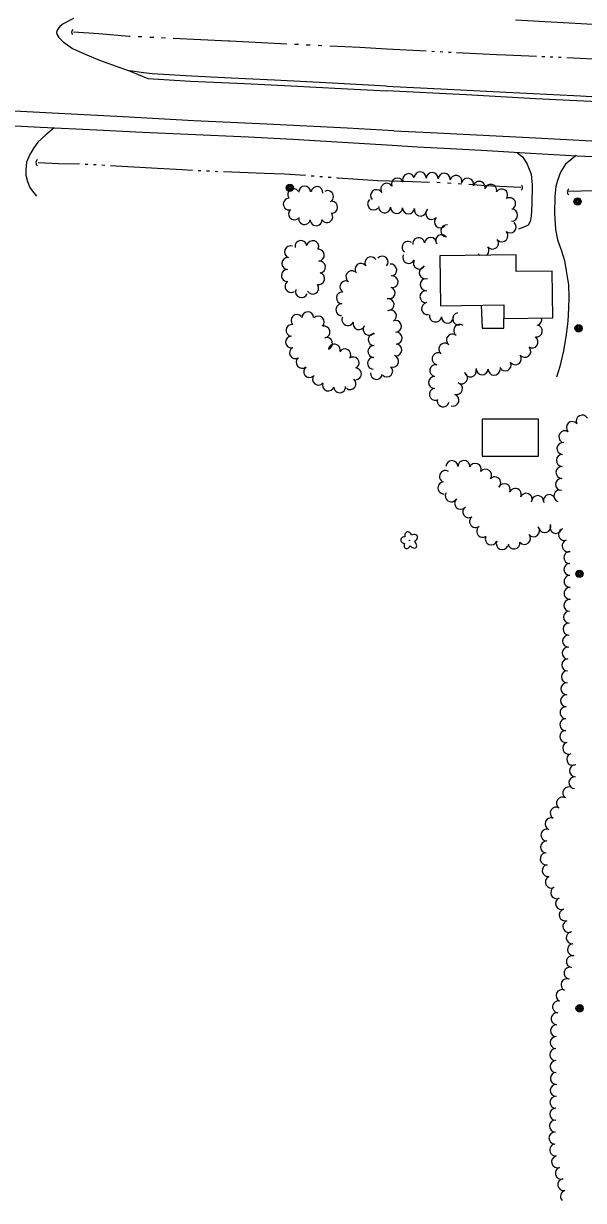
# Model space of a CAD drawing. Extents: x 588843 to 2552415, y 180129 to 269402.
# Drawn here: x 603539 to 603881, y 182813 to 183533 of the extents above; entities that cross this region are included whole.
import ezdxf

# ---------------------------------------------------------------- set-up
doc = ezdxf.new("R2010")
doc.units = 0
for name, color, linetype in [('E_BLD', 7, 'Continuous'), ('E_BLD_HvyDash', 7, 'Continuous'), ('E_DRN', 7, 'Continuous'), ('E_DWY', 7, 'Continuous'), ('E_LAND_TreeLine_P', 7, 'Continuous'), ('E_LAND_Vegetation', 7, 'Continuous'), ('E_MISCPROP', 7, 'Continuous'), ('E_RDWY', 7, 'Continuous'), ('E_RDWY_Gravel', 7, 'Continuous'), ('E_WTR_P', 7, 'Continuous')]:
    doc.layers.add(name, color=color, linetype=linetype)

# ---------------------------------------------------------------- blocks, each defined once
blk = doc.blocks.new('POLE_2')
at = {"layer": 'E_MISCPROP'}
for radius in [14.6, 11, 7.32, 3.66]:
    blk.add_circle((0, 0), radius, dxfattribs=at)
blk = doc.blocks.new('CULV2_3')
at = {"layer": 'E_DRN'}
blk.add_arc((65, 48), 80.7, 216.8699, 323.1301, dxfattribs=at)
blk = doc.blocks.new('CULV2_4')
at = {"layer": 'E_DRN'}
blk.add_arc((65, 48), 80.7, 216.8699, 323.1301, dxfattribs=at)
blk = doc.blocks.new('POLE_3')
at = {"layer": 'E_MISCPROP'}
for radius in [14.6, 11, 7.32, 3.66]:
    blk.add_circle((0, 0), radius, dxfattribs=at)
blk = doc.blocks.new('DTRE_4')
at = {"layer": 'E_LAND_Vegetation'}
blk.add_circle((-0.6, 0), 0.601, dxfattribs=at)
for centre, major_axis, ratio in [((-19.3, 0.5), (16.2, -0.4), 0.832022), ((-6.1, 17.5), (4.5, -16.3), 0.782863), ((13.3, 9), (-17.3, -9.6), 0.691916), ((-8.2, -17.2), (5.9, 15.9), 0.716896), ((11.6, -12.2), (-16.4, 15), 0.560249)]:
    blk.add_ellipse(centre, major_axis=major_axis, ratio=ratio, start_param=1.570796, end_param=4.712389, dxfattribs=at)

msp = doc.modelspace()

# ---------------------------------------------------------------- linework, layer by layer
at = {"layer": 'E_BLD'}
for points in [[(603839.92, 183391.52), (603793.37, 183390.89), (603793.78, 183360.32), (603832.43, 183360.84), (603832.54, 183352.62), (603862.32, 183353.02), (603861.93, 183381.49), (603840.06, 183381.2)], [(603819.27, 183268.48), (603853.69, 183268.46), (603853.71, 183290.98), (603819.28, 183291.01)]]:
    msp.add_lwpolyline(points, close=True, dxfattribs=at)
at = {"layer": 'E_BLD_HvyDash'}
msp.add_lwpolyline([(603818.62, 183360.66), (603819.13, 183346.58), (603832.42, 183346.7), (603832.54, 183352.62)], dxfattribs=at)
at = {"layer": 'E_DWY'}
for points in [[(603557.69, 183469.14), (603552.53, 183464.88), (603547.68, 183460.28), (603545.22, 183456.89), (603542.84, 183452.72), (603540.84, 183448.04), (603540.42, 183443.62), (603540.43, 183440.17), (603541.31, 183436.3), (603542.89, 183432.71), (603544.5, 183430.3), (603546.88, 183427.28)], [(603840.61, 183454.08), (603844.03, 183451.17), (603846.75, 183446.89), (603849.17, 183440.74), (603849.72, 183434.33), (603849.52, 183422.22), (603849.26, 183415.07), (603848.6, 183411.9), (603847.31, 183409.63), (603844.62, 183408.29), (603841.39, 183407.19)], [(603876.69, 183452.12), (603870.1, 183446.84), (603867.18, 183441.98), (603865.35, 183436.98), (603864.34, 183433.27), (603863.68, 183427.23), (603863.43, 183416.99), (603864.07, 183406.94), (603865.29, 183400.73), (603867.69, 183393.93), (603869.57, 183387.91), (603870.86, 183380.48), (603871.92, 183373.18), (603872.09, 183365.35), (603871.97, 183358.85), (603871.58, 183350.82), (603870.52, 183342.71), (603868.85, 183332.74), (603866.75, 183323.12), (603864.65, 183316.69)]]:
    msp.add_lwpolyline(points, dxfattribs=at)
at = {"layer": 'E_LAND_TreeLine_P'}
for centre, radius, start, end in [((603774.27, 183437.48), 3.67, 21.9505, 201.9505), ((603781.35, 183438.53), 3.67, 356.94638, 176.94638), ((603788.68, 183438.14), 3.67, 356.76913, 176.76913), ((603796.01, 183437.73), 3.67, 356.76913, 176.76913), ((603803.2, 183436.37), 3.67, 347.49653, 167.49653), ((603710.82, 183429.94), 3.59, 0.88219, 180.88219), ((603718.28, 183429.65), 3.59, 353.15546, 173.15546), ((603760.85, 183431.6), 3.67, 31.67808, 211.67808), ((603767.46, 183434.73), 3.67, 21.9505, 201.9505), ((603810.33, 183434.66), 3.67, 344.5394, 164.5394), ((603817.41, 183432.71), 3.67, 345.26365, 165.26365), ((603824.5, 183430.84), 3.67, 345.26365, 165.26365), ((603701.29, 183422.5), 3.59, 88.44554, 268.44554), ((603703.98, 183428.37), 3.59, 36.01413, 216.01413), ((603724.79, 183427.12), 3.59, 299.24699, 119.24699), ((603752.92, 183422.61), 3.67, 132.98801, 312.98801), ((603754.68, 183427.65), 3.67, 41.51921, 221.51921), ((603831.15, 183428.05), 3.67, 322.85382, 142.85382), ((603836.02, 183422.74), 3.67, 301.16652, 121.16652), ((603704.48, 183416.49), 3.59, 129.70255, 309.70255), ((603727.33, 183420.62), 3.59, 267.38463, 87.38463), ((603759.58, 183420.78), 3.67, 176.9271, 356.9271), ((603766.91, 183420.42), 3.67, 177.98801, 357.98801), ((603774.24, 183420.17), 3.67, 177.98801, 357.98801), ((603781.42, 183418.79), 3.67, 165.95741, 345.95741), ((603788.41, 183416.79), 3.67, 135.93879, 315.93879), ((603837.21, 183415.78), 3.67, 267.98801, 87.98801), ((603710.69, 183413.6), 3.59, 167.38913, 347.38913), ((603717.78, 183412.86), 3.59, 182.11333, 2.11333), ((603724.33, 183414.77), 3.59, 219.71414, 39.71414), ((603793.69, 183411.68), 3.67, 135.93879, 315.93879), ((603836.34, 183408.51), 3.67, 226.9332, 46.9332), ((603794.48, 183400.19), 3.67, 34.51687, 214.51687), ((603797.6, 183406.09), 3.67, 84.04282, 264.04282), ((603831.32, 183403.15), 3.67, 226.9332, 46.9332), ((603702.1, 183393.22), 3.67, 70.38507, 250.38507), ((603708.51, 183396.5), 3.67, 7.11872, 187.11872), ((603715.7, 183396.41), 3.67, 343.91109, 163.91109), ((603773.9, 183396.01), 3.67, 54.29794, 234.29794), ((603780.42, 183398.27), 3.67, 7.91426, 187.91426), ((603787.73, 183398.44), 3.67, 357.98801, 177.98801), ((603819.7, 183394.21), 3.67, 306.79842, 37.08187), ((603825.55, 183398.64), 3.67, 217.08187, 37.08187), ((603700.46, 183386.15), 3.67, 87.57749, 267.57749), ((603719.07, 183391.28), 3.67, 276.21071, 96.21071), ((603751.17, 183386.59), 3.61, 32.34171, 212.34171), ((603758.12, 183387.04), 3.61, 318.83485, 138.83485), ((603774.32, 183389.84), 3.67, 154.02552, 334.02552), ((603819.7, 183394.21), 3.67, 217.08187, 234.74532), ((603814.24, 183389.33), 3.67, 30.94343, 43.89739), ((603700.26, 183378.82), 3.67, 89.25247, 269.25247), ((603719.86, 183383.99), 3.67, 276.21071, 96.21071), ((603745.11, 183382.67), 3.61, 38.05623, 218.05623), ((603763.41, 183382.21), 3.61, 276.29885, 96.29885), ((603780.83, 183386.46), 3.67, 150.4352, 330.4352), ((603784.47, 183380.5), 3.67, 110.46744, 290.46744), ((603702.42, 183372.16), 3.67, 123.61198, 303.61198), ((603719.23, 183376.9), 3.67, 255.27299, 75.27299), ((603735.88, 183371.9), 3.61, 61.19021, 241.19021), ((603739.55, 183378.11), 3.61, 57.48178, 237.48178), ((603764.21, 183375.04), 3.61, 276.29885, 96.29885), ((603785.03, 183373.22), 3.67, 92.17293, 272.17293), ((603708.79, 183368.97), 3.67, 159.7338, 339.7338), ((603715.67, 183371.12), 3.67, 210.91673, 30.91673), ((603733.73, 183365.14), 3.61, 86.59793, 266.59793), ((603762.4, 183368.15), 3.61, 251.16404, 71.16404), ((603784.89, 183365.89), 3.67, 87.98801, 267.98801), ((603733.45, 183357.92), 3.61, 88.44554, 268.44554), ((603761.77, 183361.13), 3.61, 276.23762, 96.23762), ((603785.85, 183358.63), 3.67, 98.70113, 278.70113), ((603706.03, 183351.31), 3.59, 42.08161, 222.08161), ((603712.6, 183353.02), 3.59, 1.56767, 181.56767), ((603719.07, 183350.39), 3.59, 315.73615, 135.73615), ((603737.15, 183351.87), 3.61, 157.25148, 337.25148), ((603763.22, 183354.16), 3.61, 299.77423, 119.77423), ((603790.73, 183354.06), 3.67, 168.89773, 348.89773), ((603798.02, 183353.42), 3.67, 177.98801, 357.98801), ((603804.82, 183352.36), 3.67, 100.86301, 280.86301), ((603702.94, 183345.31), 3.59, 82.19151, 262.19151), ((603722.61, 183344.27), 3.59, 282.34272, 102.34272), ((603743.9, 183349.35), 3.61, 164.12282, 344.12282), ((603750.14, 183345.89), 3.61, 144.50195, 324.50195), ((603766.36, 183347.77), 3.61, 272.34603, 92.34603), ((603805.49, 183345.32), 3.67, 53.60767, 233.60767), ((603852.29, 183344.9), 3.67, 261.19904, 81.19904), ((603851.96, 183352), 3.67, 290.73899, 14.74302), ((603702.66, 183338.17), 3.59, 93.28954, 273.28954), ((603724.22, 183337.28), 3.59, 287.67621, 107.67621), ((603753.26, 183339.61), 3.61, 88.44554, 268.44554), ((603766.66, 183340.55), 3.61, 272.34603, 92.34603), ((603801.13, 183339.41), 3.67, 53.60767, 233.60767), ((603849.74, 183338.2), 3.67, 235.98263, 55.98263), ((603705.15, 183331.59), 3.59, 118.28108, 298.28108), ((603728.87, 183333.27), 3.59, 350.16965, 170.16965), ((603735.35, 183330.36), 3.59, 330.86351, 150.86351), ((603753.06, 183332.39), 3.61, 88.44554, 268.44554), ((603766.49, 183333.34), 3.61, 268.44554, 88.44554), ((603792.35, 183327.88), 3.67, 78.52569, 258.52569), ((603796.41, 183333.8), 3.67, 49.47108, 229.47108), ((603845.27, 183332.46), 3.67, 217.9084, 37.9084), ((603709.22, 183325.72), 3.59, 128.75964, 308.75964), ((603740.42, 183325.43), 3.59, 309.48089, 129.48089), ((603752.77, 183325.18), 3.61, 88.44554, 268.44554), ((603764.58, 183326.39), 3.61, 253.87132, 73.87132), ((603790.89, 183320.69), 3.67, 78.52569, 258.52569), ((603833.26, 183324.14), 3.67, 205.06009, 25.06009), ((603839.48, 183327.95), 3.67, 217.9084, 37.9084), ((603713.72, 183320.12), 3.59, 128.75964, 308.75964), ((603719.13, 183315.43), 3.59, 141.14159, 321.14159), ((603741.85, 183318.71), 3.59, 271.71603, 91.71603), ((603754.61, 183318.92), 3.61, 172.95322, 352.95322), ((603760.95, 183320.4), 3.61, 225.83149, 45.83149), ((603790.13, 183313.41), 3.67, 87.98801, 267.98801), ((603806.68, 183316.2), 3.67, 236.55844, 56.55844), ((603812, 183320.48), 3.67, 193.24313, 13.24313), ((603819.18, 183321.79), 3.67, 177.98801, 357.98801), ((603826.52, 183321.53), 3.67, 177.98801, 357.98801), ((603725.21, 183311.85), 3.59, 162.83455, 342.83455), ((603732.19, 183310.75), 3.59, 182.68194, 2.68194), ((603738.54, 183312.69), 3.59, 231.87251, 51.87251), ((603803.51, 183309.67), 3.67, 253.29069, 73.29069), ((603790.58, 183306.16), 3.67, 103.93341, 283.93341), ((603795.43, 183302.19), 3.67, 167.5803, 347.5803), ((603801.4, 183302.64), 3.67, 253.29069, 73.29069), ((603874.31, 183285.85), 3.65, 42.98801, 222.98801), ((603880.32, 183289.88), 3.65, 27.4639, 207.4639), ((603869.75, 183280.22), 3.65, 57.02425, 237.02425), ((603868.56, 183273.06), 3.65, 81.979, 261.979), ((603868.23, 183265.76), 3.65, 87.98801, 267.98801), ((603796.79, 183255.97), 3.65, 57.64476, 237.64476), ((603800.76, 183262.02), 3.65, 0.32532, 180.32532), ((603808.06, 183262.07), 3.65, 0.32532, 180.32532), ((603815.05, 183260.33), 3.65, 339.98385, 159.98385), ((603821.34, 183256.78), 3.65, 323.29286, 143.29286), ((603867.98, 183258.47), 3.65, 87.98801, 267.98801), ((603795.86, 183249.01), 3.65, 92.62347, 272.62347), ((603826.94, 183252.13), 3.65, 312.98801, 132.98801), ((603867.72, 183251.17), 3.65, 87.98801, 267.98801), ((603800.29, 183244.1), 3.65, 147.64476, 327.64476), ((603832.73, 183247.9), 3.65, 335.15436, 155.15436), ((603839.45, 183245.08), 3.65, 335.2736, 155.2736), ((603846.09, 183242.03), 3.65, 335.2736, 155.2736), ((603866.6, 183244.03), 3.65, 71.28877, 251.28877), ((603806.02, 183239.64), 3.65, 134.62459, 314.62459), ((603853.19, 183240.62), 3.65, 353.1235, 173.1235), ((603860.31, 183241.2), 3.65, 16.7879, 196.7879), ((603811.05, 183234.37), 3.65, 124.24185, 304.24185), ((603815.19, 183228.35), 3.65, 126.64782, 306.64782), ((603819.54, 183222.49), 3.65, 126.64782, 306.64782), ((603850.7, 183222.8), 3.65, 220.05234, 40.05234), ((603857.55, 183225.31), 3.65, 199.78942, 19.78942), ((603864.3, 183224.85), 3.65, 155.46744, 335.46744), ((603869.47, 183220.5), 3.65, 108.34124, 288.34124), ((603824.77, 183217.74), 3.65, 157.31359, 337.31359), ((603831.5, 183214.92), 3.65, 157.31359, 337.31359), ((603845.11, 183218.1), 3.65, 220.05234, 40.05234), ((603871.77, 183213.57), 3.65, 108.34124, 288.34124), ((603838.65, 183215.34), 3.65, 188.19198, 8.19198), ((603872.81, 183206.43), 3.65, 90.30954, 270.30954), ((603872.85, 183199.13), 3.65, 90.30954, 270.30954), ((603872.9, 183191.83), 3.65, 90.44204, 270.44204), ((603872.95, 183184.53), 3.65, 90.44204, 270.44204), ((603872.8, 183177.23), 3.65, 87.98801, 267.98801), ((603872.54, 183169.93), 3.65, 87.98801, 267.98801), ((603872.28, 183162.63), 3.65, 87.98801, 267.98801), ((603872.03, 183155.33), 3.65, 87.98801, 267.98801), ((603871.77, 183148.04), 3.65, 87.98801, 267.98801), ((603871.52, 183140.74), 3.65, 87.98801, 267.98801), ((603871.26, 183133.44), 3.65, 87.98801, 267.98801), ((603871, 183126.15), 3.65, 87.98801, 267.98801), ((603870.75, 183118.85), 3.65, 87.98801, 267.98801), ((603870.49, 183111.55), 3.65, 88.84311, 268.84311), ((603870.34, 183104.25), 3.65, 88.84311, 268.84311), ((603870.32, 183096.95), 3.65, 93.6986, 273.6986), ((603872.09, 183089.93), 3.65, 109.43575, 289.43575), ((603874.52, 183083.05), 3.65, 109.43575, 289.43575), ((603876.29, 183076.07), 3.65, 86.79452, 266.79452), ((603875.88, 183068.78), 3.65, 86.79452, 266.79452), ((603872.18, 183062.54), 3.65, 57.6644, 237.6644), ((603868.29, 183056.36), 3.65, 58.12899, 238.12899), ((603864.44, 183050.16), 3.65, 58.12899, 238.12899), ((603861.29, 183043.6), 3.65, 68.26573, 248.26573), ((603858.81, 183036.77), 3.65, 87.98801, 267.98801), ((603858.56, 183029.48), 3.65, 87.98801, 267.98801), ((603858.33, 183022.18), 3.65, 99.83009, 279.83009), ((603859.58, 183014.99), 3.65, 99.83009, 279.83009), ((603861.47, 183008), 3.65, 116.69396, 296.69396), ((603864.74, 183001.48), 3.65, 113.99136, 293.99136), ((603867.71, 182994.8), 3.65, 113.99136, 293.99136), ((603869.99, 182987.88), 3.65, 106.7879, 286.7879), ((603872.18, 182980.91), 3.65, 108.27057, 288.27057), ((603874.26, 182973.93), 3.65, 96.28516, 276.28516), ((603875.06, 182966.68), 3.65, 96.28516, 276.28516), ((603874.27, 182959.45), 3.65, 81.27817, 261.27817), ((603872.89, 182952.29), 3.65, 76.45339, 256.45339), ((603871.05, 182945.24), 3.65, 65.50858, 245.50858), ((603868.02, 182938.59), 3.65, 65.50858, 245.50858), ((603865.89, 182931.7), 3.65, 83.30211, 263.30211), ((603865.04, 182924.44), 3.65, 83.30211, 263.30211), ((603864.64, 182917.16), 3.65, 87.98801, 267.98801), ((603864.39, 182909.86), 3.65, 87.98801, 267.98801), ((603864.19, 182902.56), 3.65, 91.5203, 271.5203), ((603864.38, 182895.26), 3.65, 91.5203, 271.5203), ((603864.58, 182887.96), 3.65, 91.5203, 271.5203), ((603864.44, 182880.66), 3.65, 88.76223, 268.76223), ((603864.28, 182873.36), 3.65, 88.76223, 268.76223), ((603864.21, 182866.06), 3.65, 89.49545, 269.49545), ((603863.97, 182858.77), 3.65, 87.98801, 267.98801), ((603863.71, 182851.47), 3.65, 87.98801, 267.98801), ((603864.13, 182844.21), 3.65, 97.99599, 277.99599), ((603865.32, 182837.01), 3.65, 108.15866, 288.15866), ((603867.59, 182830.08), 3.65, 108.15866, 288.15866), ((603869.07, 182822.94), 3.65, 99.29794, 279.29794), ((603870.73, 182815.84), 3.65, 105.51358, 223.24552)]:
    msp.add_arc(centre, radius, start, end, dxfattribs=at)
at = {"layer": 'E_RDWY'}
for points in [[(603569.5, 183536.04), (603563.09, 183532.66), (603561.08, 183531.04), (603559.44, 183528.92), (603559.11, 183527.35), (603559.28, 183526.36), (603560.5, 183524.35), (603563.19, 183521.72), (603568.9, 183517.72), (603576.59, 183514.06), (603585.36, 183510.57), (603597.76, 183506.09), (603603.03, 183504.27), (603614.93, 183499.32), (603640.91, 183497.73), (603674.08, 183496.23), (603702.43, 183494.78), (603733.04, 183493.16), (603760.8, 183491.71)], [(603765.17, 183467.35), (603736.82, 183468.9), (603687.6, 183471.32), (603643.1, 183473.42), (603599.8, 183475.78), (603564.27, 183477.73), (603533.26, 183479.26), (603494.68, 183481.49), (603453.34, 183483.79), (603415.15, 183485.72), (603373.01, 183487.65), (603334.42, 183489.48), (603292.08, 183491.32), (603246.78, 183492.85), (603210.93, 183493.92), (603172.14, 183495.46), (603125.46, 183497.03), (603087.44, 183498.16), (603047.53, 183498.75), (602995.42, 183499.96), (602947.33, 183500.58), (602891.35, 183500.92), (602834.13, 183501.05)], [(603906.61, 183484.11), (603851.72, 183486.93), (603809.4, 183489.3), (603760.8, 183491.71)], [(603765.17, 183467.35), (603787.64, 183466.26), (603811.6, 183465.12), (603847.93, 183463.15), (603886.32, 183461.12)]]:
    msp.add_lwpolyline(points, dxfattribs=at)
at = {"layer": 'E_RDWY_Gravel'}
for points in [[(603923.28, 183530.35), (603839.53, 183534.87)], [(603760.78, 183494.67), (603727.61, 183496.46), (603692.28, 183498.3), (603665.79, 183499.52), (603641.68, 183500.66), (603617.66, 183502.1), (603612.36, 183502.84), (603603.86, 183503.93)], [(603760.78, 183494.67), (603798.01, 183492.75), (603829.73, 183491.04), (603879.32, 183488.61), (603907.01, 183487.05)], [(603517.96, 183471.2), (603549.36, 183469.56), (603583.81, 183467.83), (603611.57, 183466.49), (603639.63, 183465.23), (603676.35, 183463.55), (603703.52, 183462.12), (603764.14, 183458.5)], [(603764.14, 183458.5), (603779.66, 183457.58), (603799.79, 183456.48), (603822.27, 183455.2), (603848.68, 183453.59), (603877.35, 183452.09), (603909.95, 183450.55), (603941.38, 183449.15), (603969.18, 183448.07), (603987.16, 183447.44), (604037.22, 183444.31), (604071.89, 183442.69), (604116.28, 183440.55), (604159.57, 183437.94), (604191.87, 183436.02), (604240.48, 183433.62), (604266.21, 183432.33), (604304.41, 183430.49), (604332.98, 183429), (604364.86, 183426.3), (604386.25, 183424.86), (604403.67, 183424.16)]]:
    msp.add_lwpolyline(points, dxfattribs=at)
at = {"layer": 'E_WTR_P'}
for points in [[(603569.58, 183527.75), (603584.93, 183526.74), (603603.42, 183525.25), (603604.18, 183525.22)], [(603608.96, 183524.98), (603611.35, 183524.87)], [(603616.13, 183524.64), (603618.52, 183524.52)], [(603623.3, 183524.29), (603625.69, 183524.18)], [(603630.48, 183523.95), (603664.26, 183522.32), (603665.13, 183522.28)], [(603665.13, 183522.28), (603699.79, 183520.53)], [(603704.57, 183520.29), (603706.96, 183520.17)], [(603711.74, 183519.94), (603714.13, 183519.83)], [(603718.91, 183519.6), (603721.3, 183519.48)], [(603726.08, 183519.25), (603744.39, 183518.37), (603760.72, 183517.34)], [(603760.72, 183517.34), (603785.1, 183516.13)], [(603788.47, 183515.96), (603790.15, 183515.88)], [(603793.51, 183515.71), (603793.56, 183515.71), (603795.19, 183515.62)], [(603798.56, 183515.46), (603800.24, 183515.37)], [(603803.6, 183515.21), (603827.98, 183513.99)], [(603827.98, 183513.99), (603833.72, 183513.7), (603852.37, 183512.95)], [(603855.73, 183512.81), (603857.42, 183512.74)], [(603860.78, 183512.6), (603862.46, 183512.54)], [(603865.83, 183512.4), (603867.51, 183512.33)], [(603870.87, 183512.18), (603895.25, 183510.95)], [(603573.07, 183446.82), (603560.39, 183447.17), (603547.99, 183447.8)], [(603578.26, 183446.68), (603576.53, 183446.73)], [(603583.45, 183446.44), (603581.72, 183446.55)], [(603588.63, 183446.12), (603586.9, 183446.23)], [(603617.14, 183444.41), (603602.73, 183445.23), (603592.08, 183445.9)], [(603642.2, 183443.05), (603635.99, 183443.34), (603617.14, 183444.41)], [(603647.39, 183442.8), (603645.66, 183442.88)], [(603652.57, 183442.55), (603650.84, 183442.63)], [(603657.76, 183442.3), (603656.03, 183442.38)], [(603686.3, 183441.28), (603661.22, 183442.15)], [(603711.36, 183439.88), (603698.52, 183440.86), (603686.3, 183441.28)], [(603716.53, 183439.49), (603714.81, 183439.62)], [(603721.71, 183439.1), (603719.99, 183439.23)], [(603726.89, 183438.71), (603725.16, 183438.84)], [(603755.38, 183436.75), (603730.98, 183438.4), (603730.34, 183438.45)], [(603787.1, 183435.75), (603776.63, 183436.12), (603755.38, 183436.75)], [(603793.66, 183435.52), (603791.47, 183435.6)], [(603800.22, 183435.18), (603798.03, 183435.34)], [(603806.77, 183434.71), (603804.58, 183434.86)], [(603842.81, 183432.61), (603821.21, 183433.67), (603811.13, 183434.39)], [(603891.41, 183430.59), (603887.7, 183430.54), (603871.94, 183430.11)]]:
    msp.add_lwpolyline(points, dxfattribs=at)

# ---------------------------------------------------------------- block references
at = {"layer": 'E_DRN'}
for name, p, xscale, yscale, rotation in [('CULV2_4', (603569.01, 183529.15), 0.02289034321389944, 0.022890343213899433, -91.55445902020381), ('CULV2_4', (603547.59, 183449.83), 0.030520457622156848, 0.03052045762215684, -91.55445901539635), ('CULV2_3', (603843.1, 183431.04), 0.023873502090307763, 0.023873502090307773, 87.98801006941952), ('CULV2_3', (603872.22, 183431.78), 0.02728400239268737, 0.027284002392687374, -92.01198993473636)]:
    msp.add_blockref(name, p, dxfattribs=dict(at, xscale=xscale, yscale=yscale, rotation=rotation))
at = {"layer": 'E_LAND_Vegetation', "xscale": 0.1524003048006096, "yscale": 0.1524003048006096, "rotation": -2.363493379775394}
msp.add_blockref('DTRE_4', (603774.84, 183216.89), dxfattribs=at)
at = {"layer": 'E_MISCPROP'}
for name, p, xscale, yscale, rotation in [('POLE_2', (603701.73, 183432.4), 0.1524003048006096, 0.1524003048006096, -1.4631437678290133), ('POLE_2', (603877.52, 183424.09), 0.15240030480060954, 0.15240030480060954, -90.11337757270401), ('POLE_2', (603878.14, 183346.55), 0.15240030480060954, 0.15240030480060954, -90.11337757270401), ('POLE_2', (603878.67, 183196.42), 0.15240030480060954, 0.15240030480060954, -90.11337757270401), ('POLE_3', (603878.78, 182930.81), 0.15240030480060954, 0.15240030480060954, -90.11337757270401)]:
    msp.add_blockref(name, p, dxfattribs=dict(at, xscale=xscale, yscale=yscale, rotation=rotation))

doc.saveas('drawing.dxf')
